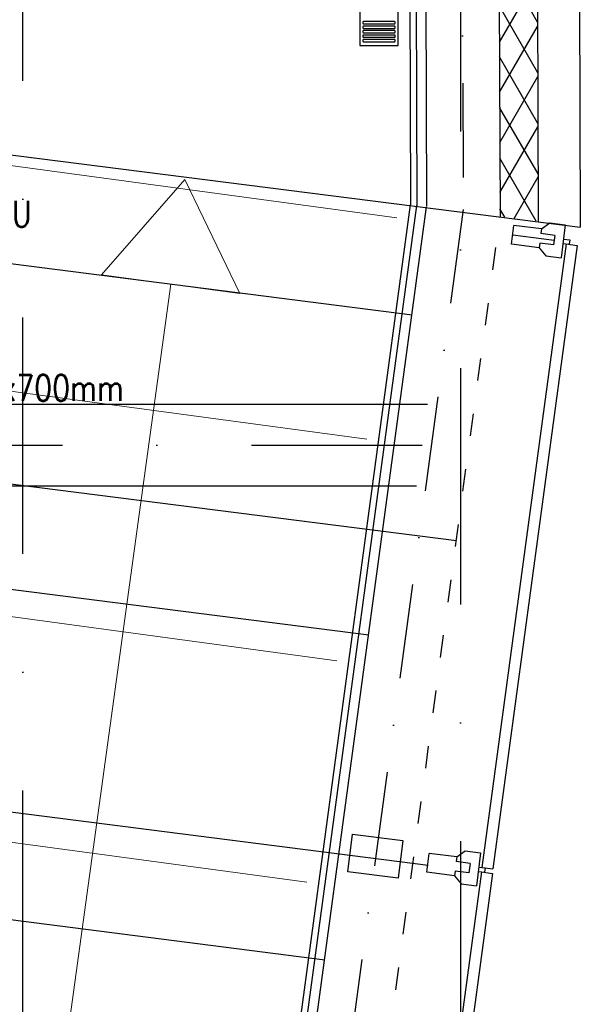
# Model space of a CAD drawing. Header units: millimetres. Extents: x -32221 to 212500, y 31663 to 93766.
# Tile 265 of 340: x 89059 to 90563, y 43241 to 45884. Entities that reach past the tile are written whole.
import ezdxf

# ---------------------------------------------------------------- set-up
doc = ezdxf.new("R2010")
doc.units = ezdxf.units.MM
doc.linetypes.add('DASHDOTX2', pattern=[50.8, 25.4, -12.7, 0, -12.7])
doc.linetypes.add('GCAD_ISO03W100', pattern=[30, 12, -18])
for name, color, linetype, lineweight in [('kasetony', 42, 'Continuous', 5), ('opis', 250, 'Continuous', 15), ('Opisy', 250, 'Continuous', 13)]:
    doc.layers.add(name, color=color, linetype=linetype, lineweight=lineweight)
for name, color, linetype in [('osie', 250, 'Continuous'), ('Sciany', 250, 'Continuous'), ('Wyposazenie', 250, 'Continuous')]:
    doc.layers.add(name, color=color, linetype=linetype)
doc.styles.get("Standard").update_dxf_attribs({"font": 'ARIALN.TTF'})

msp = doc.modelspace()

# ---------------------------------------------------------------- hatches: boundary and pattern name
at = {"layer": 'Sciany', "transparency": 33554687}
h = msp.add_hatch(dxfattribs=at)
h.set_pattern_fill('DIAMONDS', color=256, scale=21.298246, angle=360, style=0)
h.set_pattern_definition([(60, (74679.455, 27072.76), (-58.56231, 33.81097), []), (120, (74679.455, 27072.76), (-58.56231, -33.81097), [])])
h.paths.add_polyline_path([(88656.625, 62052.787), (79453.975, 62062.25), (79453.975, 61960.019), (88656.519, 61950.599)])
h.paths.add_polyline_path([(90450.502, 59450.093), (90442.433, 62050.95), (89849.325, 62051.56), (89849.219, 61949.228), (90340.202, 61948.719), (90347.912, 59463.521)])
h.paths.add_polyline_path([(89271.837, 47649.75), (89271.837, 50675.258), (89166.831, 50684.438), (89169.606, 47649.62)])
h.paths.add_polyline_path([(90134.206, 47841.043), (90143.718, 47841.033), (90340.202, 47840.829), (90347.912, 45355.632), (90450.502, 45342.204), (90442.433, 47943.061), (90152.927, 47943.33), (90134.217, 47943.347), (90134.251, 47884.562)])
h.paths.add_polyline_path([(79426.116, 33439.499), (89271.837, 33439.499), (89271.837, 36567.368), (89166.831, 36576.548), (89169.606, 33541.73), (79426.206, 33529.807)])

# ---------------------------------------------------------------- linework, layer by layer
at = {"layer": 'kasetony'}
for p, q in [((88972.362, 45500.713), (90070.654, 45352.126)), ((90070.654, 45352.126), (88972.362, 45500.713)), ((89990.213, 44757.542), (88891.921, 44906.129)), ((88891.921, 44906.129), (89990.213, 44757.542)), ((89990.213, 44757.542), (88891.921, 44906.129)), ((88811.481, 44311.546), (89909.772, 44162.959)), ((89909.772, 44162.959), (88811.481, 44311.546)), ((89829.332, 43568.376), (88731.04, 43716.963)), ((88731.04, 43716.963), (89829.332, 43568.376)), ((89829.332, 43568.376), (88731.04, 43716.963))]:
    msp.add_line(p, q, dxfattribs=at)
at = {"layer": 'Opisy'}
for p, q in [((89502.156, 45454.751), (89278.396, 45199.046)), ((89502.156, 45454.751), (89649.838, 45148.739)), ((89278.396, 45199.046), (89649.838, 45148.739)), ((88515.861, 38259.245), (89464.117, 45173.892))]:
    msp.add_line(p, q, dxfattribs=at)
at = {"layer": 'osie', "linetype": 'DASHDOTX2', "ltscale": 25}
for p, q in [((89067.244, 33019.002), (89067.244, 62730.045)), ((90241.854, 62730.045), (90241.854, 33019.002))]:
    msp.add_line(p, q, dxfattribs=at)
at = {"layer": 'osie'}
for p, q in [((79520.497, 44851.817), (90153.501, 44851.817)), ((90123.794, 44631.817), (79520.322, 44631.817))]:
    msp.add_line(p, q, dxfattribs=at)
at = {"layer": 'osie', "linetype": 'DASHDOTX2', "ltscale": 20}
msp.add_line((79520.41, 44741.817), (90138.648, 44741.817), dxfattribs=at)
at = {"layer": 'Sciany'}
for p, q in [((90554.939, 48061.688), (90563.422, 45327.423)), ((90442.433, 47943.061), (90450.502, 45342.204)), ((90100.766, 47884.543), (90107.889, 45387.049)), ((90117.761, 47884.553), (90124.94, 45383.214)), ((90143.718, 47841.033), (90150.497, 45383.294)), ((90340.202, 47840.829), (90347.912, 45355.632)), ((86310.25, 45867.491), (90563.422, 45327.423)), ((88918.777, 36597.653), (90107.889, 45387.049)), ((88935.662, 36595.368), (90124.928, 45384.931)), ((88963.002, 36606.82), (90150.255, 45381.504)), ((90378.911, 45280.979), (90385.368, 45331.685)), ((90459.433, 45322.253), (90385.368, 45331.685)), ((90459.433, 45322.253), (90481.721, 45338.469)), ((90481.721, 45338.469), (90522.972, 45333.216)), ((90522.972, 45333.216), (90511.739, 45245.009)), ((90382.139, 45306.332), (90493.238, 45292.184)), ((90459.433, 45322.253), (90457.819, 45309.576)), ((90494.852, 45304.86), (90457.819, 45309.576)), ((90494.852, 45304.86), (90491.623, 45279.507)), ((90525.054, 45282.12), (90299.391, 43608.222)), ((90554.604, 45278.137), (90328.941, 43604.238)), ((90452.976, 45271.547), (90378.911, 45280.979)), ((90454.59, 45284.223), (90452.976, 45271.547)), ((90491.623, 45279.507), (90454.59, 45284.223)), ((90516.603, 45283.197), (90533.505, 45281.044)), ((90518.109, 45295.028), (90535.011, 45292.876)), ((90525.054, 45282.12), (90554.604, 45278.137)), ((90535.011, 45292.876), (90533.505, 45281.044)), ((90452.976, 45271.547), (90470.488, 45250.262)), ((90470.488, 45250.262), (90511.739, 45245.009)), ((90111.861, 45091.014), (88881.952, 45248.38)), ((90231.109, 44484.769), (86305.792, 44984.645)), ((89995.588, 44231.673), (88881.952, 44374.162)), ((90154.97, 43613.878), (86303.718, 44104.322)), ((89939.21, 43596.55), (89952.125, 43697.962)), ((89952.125, 43697.962), (90087.341, 43680.743)), ((90087.341, 43680.743), (90074.427, 43579.33)), ((90151.741, 43595.249), (90158.199, 43645.955)), ((90232.264, 43636.523), (90158.199, 43645.955)), ((90232.264, 43636.523), (90254.551, 43652.739)), ((90254.551, 43652.739), (90295.803, 43647.486)), ((90295.803, 43647.486), (90284.57, 43559.279)), ((90154.97, 43620.602), (90154.97, 43620.602)), ((90232.264, 43636.523), (90230.65, 43623.847)), ((90267.683, 43619.131), (90230.65, 43623.847)), ((90267.683, 43619.131), (90264.454, 43593.777)), ((90074.427, 43579.33), (89939.21, 43596.55)), ((90297.884, 43596.391), (90064.937, 41868.433)), ((90327.435, 43592.407), (90094.487, 41864.449)), ((90225.807, 43585.817), (90151.741, 43595.249)), ((90227.421, 43598.493), (90225.807, 43585.817)), ((90225.807, 43585.817), (90243.318, 43564.532)), ((90264.454, 43593.777), (90227.421, 43598.493)), ((90289.433, 43597.467), (90306.335, 43595.315)), ((90290.94, 43609.298), (90307.842, 43607.146)), ((90297.884, 43596.391), (90327.435, 43592.407)), ((90299.391, 43608.222), (90328.941, 43604.238)), ((90307.842, 43607.146), (90306.335, 43595.315)), ((90243.318, 43564.532), (90284.57, 43559.279)), ((89877.554, 43359.311), (88881.952, 43486.698))]:
    msp.add_line(p, q, dxfattribs=at)
at = {"layer": 'Sciany', "linetype": 'DASHDOTX2', "ltscale": 10}
for p, q in [((90241.854, 47746.34), (90248.958, 45374.804)), ((90248.958, 45374.804), (89064.91, 36606.259))]:
    msp.add_line(p, q, dxfattribs=at)
at = {"layer": 'Sciany', "linetype": 'GCAD_ISO03W100', "ltscale": 5}
msp.add_line((89166.818, 36590.565), (90347.914, 45354.992), dxfattribs=at)
at = {"layer": 'Wyposazenie'}
for points in [[(90074.156, 45814.742), (90074.156, 47329.701), (89972.156, 47329.701), (89972.156, 45814.742)], [(90064.656, 45872.701), (90064.759, 45872.704), (90064.86, 45872.712), (90064.96, 45872.724), (90065.059, 45872.742), (90065.155, 45872.764), (90065.25, 45872.791), (90065.343, 45872.823), (90065.434, 45872.859), (90065.523, 45872.899), (90065.609, 45872.943), (90065.693, 45872.991), (90065.774, 45873.043), (90065.852, 45873.099), (90065.928, 45873.158), (90066, 45873.221), (90066.07, 45873.288), (90066.136, 45873.357), (90066.199, 45873.43), (90066.258, 45873.505), (90066.314, 45873.584), (90066.366, 45873.665), (90066.414, 45873.749), (90066.458, 45873.835), (90066.499, 45873.923), (90066.534, 45874.014), (90066.566, 45874.107), (90066.593, 45874.202), (90066.615, 45874.299), (90066.633, 45874.397), (90066.646, 45874.497), (90066.653, 45874.599), (90066.656, 45874.701), (90066.656, 45876.701), (90066.653, 45876.804), (90066.646, 45876.906), (90066.633, 45877.006), (90066.615, 45877.104), (90066.593, 45877.201), (90066.566, 45877.296), (90066.534, 45877.389), (90066.499, 45877.479), (90066.458, 45877.568), (90066.414, 45877.654), (90066.366, 45877.738), (90066.314, 45877.819), (90066.258, 45877.898), (90066.199, 45877.973), (90066.136, 45878.046), (90066.07, 45878.115), (90066, 45878.181), (90065.928, 45878.244), (90065.852, 45878.304), (90065.774, 45878.36), (90065.693, 45878.412), (90065.609, 45878.46), (90065.523, 45878.504), (90065.434, 45878.544), (90065.343, 45878.58), (90065.25, 45878.611), (90065.155, 45878.638), (90065.059, 45878.661), (90064.96, 45878.678), (90064.86, 45878.691), (90064.759, 45878.699), (90064.656, 45878.701), (89981.656, 45878.701), (89981.553, 45878.699), (89981.452, 45878.691), (89981.352, 45878.678), (89981.253, 45878.661), (89981.156, 45878.638), (89981.062, 45878.611), (89980.969, 45878.58), (89980.878, 45878.544), (89980.789, 45878.504), (89980.703, 45878.46), (89980.619, 45878.412), (89980.538, 45878.36), (89980.46, 45878.304), (89980.384, 45878.244), (89980.312, 45878.181), (89980.242, 45878.115), (89980.176, 45878.046), (89980.113, 45877.973), (89980.054, 45877.898), (89979.998, 45877.819), (89979.946, 45877.738), (89979.897, 45877.654), (89979.853, 45877.568), (89979.813, 45877.479), (89979.777, 45877.389), (89979.746, 45877.296), (89979.719, 45877.201), (89979.697, 45877.104), (89979.679, 45877.006), (89979.666, 45876.906), (89979.658, 45876.804), (89979.656, 45876.701), (89979.656, 45874.701), (89979.658, 45874.599), (89979.666, 45874.497), (89979.679, 45874.397), (89979.697, 45874.299), (89979.719, 45874.202), (89979.746, 45874.107), (89979.777, 45874.014), (89979.813, 45873.923), (89979.853, 45873.835), (89979.897, 45873.749), (89979.946, 45873.665), (89979.998, 45873.584), (89980.054, 45873.505), (89980.113, 45873.43), (89980.176, 45873.357), (89980.242, 45873.288), (89980.312, 45873.221), (89980.384, 45873.158), (89980.46, 45873.099), (89980.538, 45873.043), (89980.619, 45872.991), (89980.703, 45872.943), (89980.789, 45872.899), (89980.878, 45872.859), (89980.969, 45872.823), (89981.062, 45872.791), (89981.156, 45872.764), (89981.253, 45872.742), (89981.352, 45872.724), (89981.452, 45872.712), (89981.553, 45872.704), (89981.656, 45872.701)], [(90064.656, 45860.701), (90064.759, 45860.704), (90064.86, 45860.712), (90064.96, 45860.724), (90065.059, 45860.742), (90065.155, 45860.764), (90065.25, 45860.791), (90065.343, 45860.823), (90065.434, 45860.859), (90065.523, 45860.899), (90065.609, 45860.943), (90065.693, 45860.991), (90065.774, 45861.043), (90065.852, 45861.099), (90065.928, 45861.158), (90066, 45861.221), (90066.07, 45861.288), (90066.136, 45861.357), (90066.199, 45861.43), (90066.258, 45861.505), (90066.314, 45861.584), (90066.366, 45861.665), (90066.414, 45861.749), (90066.458, 45861.835), (90066.499, 45861.923), (90066.534, 45862.014), (90066.566, 45862.107), (90066.593, 45862.202), (90066.615, 45862.299), (90066.633, 45862.397), (90066.646, 45862.497), (90066.653, 45862.599), (90066.656, 45862.701), (90066.656, 45864.701), (90066.653, 45864.804), (90066.646, 45864.906), (90066.633, 45865.006), (90066.615, 45865.104), (90066.593, 45865.201), (90066.566, 45865.296), (90066.534, 45865.389), (90066.499, 45865.479), (90066.458, 45865.568), (90066.414, 45865.654), (90066.366, 45865.738), (90066.314, 45865.819), (90066.258, 45865.898), (90066.199, 45865.973), (90066.136, 45866.046), (90066.07, 45866.115), (90066, 45866.181), (90065.928, 45866.244), (90065.852, 45866.304), (90065.774, 45866.36), (90065.693, 45866.412), (90065.609, 45866.46), (90065.523, 45866.504), (90065.434, 45866.544), (90065.343, 45866.58), (90065.25, 45866.611), (90065.155, 45866.638), (90065.059, 45866.661), (90064.96, 45866.678), (90064.86, 45866.691), (90064.759, 45866.699), (90064.656, 45866.701), (89981.656, 45866.701), (89981.553, 45866.699), (89981.452, 45866.691), (89981.352, 45866.678), (89981.253, 45866.661), (89981.156, 45866.638), (89981.062, 45866.611), (89980.969, 45866.58), (89980.878, 45866.544), (89980.789, 45866.504), (89980.703, 45866.46), (89980.619, 45866.412), (89980.538, 45866.36), (89980.46, 45866.304), (89980.384, 45866.244), (89980.312, 45866.181), (89980.242, 45866.115), (89980.176, 45866.046), (89980.113, 45865.973), (89980.054, 45865.898), (89979.998, 45865.819), (89979.946, 45865.738), (89979.897, 45865.654), (89979.853, 45865.568), (89979.813, 45865.479), (89979.777, 45865.389), (89979.746, 45865.296), (89979.719, 45865.201), (89979.697, 45865.104), (89979.679, 45865.006), (89979.666, 45864.906), (89979.658, 45864.804), (89979.656, 45864.701), (89979.656, 45862.701), (89979.658, 45862.599), (89979.666, 45862.497), (89979.679, 45862.397), (89979.697, 45862.299), (89979.719, 45862.202), (89979.746, 45862.107), (89979.777, 45862.014), (89979.813, 45861.923), (89979.853, 45861.835), (89979.897, 45861.749), (89979.946, 45861.665), (89979.998, 45861.584), (89980.054, 45861.505), (89980.113, 45861.43), (89980.176, 45861.357), (89980.242, 45861.288), (89980.312, 45861.221), (89980.384, 45861.158), (89980.46, 45861.099), (89980.538, 45861.043), (89980.619, 45860.991), (89980.703, 45860.943), (89980.789, 45860.899), (89980.878, 45860.859), (89980.969, 45860.823), (89981.062, 45860.791), (89981.156, 45860.764), (89981.253, 45860.742), (89981.352, 45860.724), (89981.452, 45860.712), (89981.553, 45860.704), (89981.656, 45860.701)], [(90064.656, 45848.701), (90064.759, 45848.704), (90064.86, 45848.712), (90064.96, 45848.724), (90065.059, 45848.742), (90065.155, 45848.764), (90065.25, 45848.791), (90065.343, 45848.823), (90065.434, 45848.859), (90065.523, 45848.899), (90065.609, 45848.943), (90065.693, 45848.991), (90065.774, 45849.043), (90065.852, 45849.099), (90065.928, 45849.158), (90066, 45849.221), (90066.07, 45849.288), (90066.136, 45849.357), (90066.199, 45849.43), (90066.258, 45849.505), (90066.314, 45849.584), (90066.366, 45849.665), (90066.414, 45849.749), (90066.458, 45849.835), (90066.499, 45849.923), (90066.534, 45850.014), (90066.566, 45850.107), (90066.593, 45850.202), (90066.615, 45850.299), (90066.633, 45850.397), (90066.646, 45850.497), (90066.653, 45850.599), (90066.656, 45850.701), (90066.656, 45852.701), (90066.653, 45852.804), (90066.646, 45852.906), (90066.633, 45853.006), (90066.615, 45853.104), (90066.593, 45853.201), (90066.566, 45853.296), (90066.534, 45853.389), (90066.499, 45853.479), (90066.458, 45853.568), (90066.414, 45853.654), (90066.366, 45853.738), (90066.314, 45853.819), (90066.258, 45853.898), (90066.199, 45853.973), (90066.136, 45854.046), (90066.07, 45854.115), (90066, 45854.181), (90065.928, 45854.244), (90065.852, 45854.304), (90065.774, 45854.36), (90065.693, 45854.412), (90065.609, 45854.46), (90065.523, 45854.504), (90065.434, 45854.544), (90065.343, 45854.58), (90065.25, 45854.611), (90065.155, 45854.638), (90065.059, 45854.661), (90064.96, 45854.678), (90064.86, 45854.691), (90064.759, 45854.699), (90064.656, 45854.701), (89981.656, 45854.701), (89981.553, 45854.699), (89981.452, 45854.691), (89981.352, 45854.678), (89981.253, 45854.661), (89981.156, 45854.638), (89981.062, 45854.611), (89980.969, 45854.58), (89980.878, 45854.544), (89980.789, 45854.504), (89980.703, 45854.46), (89980.619, 45854.412), (89980.538, 45854.36), (89980.46, 45854.304), (89980.384, 45854.244), (89980.312, 45854.181), (89980.242, 45854.115), (89980.176, 45854.046), (89980.113, 45853.973), (89980.054, 45853.898), (89979.998, 45853.819), (89979.946, 45853.738), (89979.897, 45853.654), (89979.853, 45853.568), (89979.813, 45853.479), (89979.777, 45853.389), (89979.746, 45853.296), (89979.719, 45853.201), (89979.697, 45853.104), (89979.679, 45853.006), (89979.666, 45852.906), (89979.658, 45852.804), (89979.656, 45852.701), (89979.656, 45850.701), (89979.658, 45850.599), (89979.666, 45850.497), (89979.679, 45850.397), (89979.697, 45850.299), (89979.719, 45850.202), (89979.746, 45850.107), (89979.777, 45850.014), (89979.813, 45849.923), (89979.853, 45849.835), (89979.897, 45849.749), (89979.946, 45849.665), (89979.998, 45849.584), (89980.054, 45849.505), (89980.113, 45849.43), (89980.176, 45849.357), (89980.242, 45849.288), (89980.312, 45849.221), (89980.384, 45849.158), (89980.46, 45849.099), (89980.538, 45849.043), (89980.619, 45848.991), (89980.703, 45848.943), (89980.789, 45848.899), (89980.878, 45848.859), (89980.969, 45848.823), (89981.062, 45848.791), (89981.156, 45848.764), (89981.253, 45848.742), (89981.352, 45848.724), (89981.452, 45848.712), (89981.553, 45848.704), (89981.656, 45848.701)], [(90064.656, 45836.701), (90064.759, 45836.704), (90064.86, 45836.712), (90064.96, 45836.724), (90065.059, 45836.742), (90065.155, 45836.764), (90065.25, 45836.791), (90065.343, 45836.823), (90065.434, 45836.859), (90065.523, 45836.899), (90065.609, 45836.943), (90065.693, 45836.991), (90065.774, 45837.043), (90065.852, 45837.099), (90065.928, 45837.158), (90066, 45837.221), (90066.07, 45837.288), (90066.136, 45837.357), (90066.199, 45837.43), (90066.258, 45837.505), (90066.314, 45837.584), (90066.366, 45837.665), (90066.414, 45837.749), (90066.458, 45837.835), (90066.499, 45837.923), (90066.534, 45838.014), (90066.566, 45838.107), (90066.593, 45838.202), (90066.615, 45838.299), (90066.633, 45838.397), (90066.646, 45838.497), (90066.653, 45838.599), (90066.656, 45838.701), (90066.656, 45840.701), (90066.653, 45840.804), (90066.646, 45840.906), (90066.633, 45841.006), (90066.615, 45841.104), (90066.593, 45841.201), (90066.566, 45841.296), (90066.534, 45841.389), (90066.499, 45841.479), (90066.458, 45841.568), (90066.414, 45841.654), (90066.366, 45841.738), (90066.314, 45841.819), (90066.258, 45841.898), (90066.199, 45841.973), (90066.136, 45842.046), (90066.07, 45842.115), (90066, 45842.181), (90065.928, 45842.244), (90065.852, 45842.304), (90065.774, 45842.36), (90065.693, 45842.412), (90065.609, 45842.46), (90065.523, 45842.504), (90065.434, 45842.544), (90065.343, 45842.58), (90065.25, 45842.611), (90065.155, 45842.638), (90065.059, 45842.661), (90064.96, 45842.678), (90064.86, 45842.691), (90064.759, 45842.699), (90064.656, 45842.701), (89981.656, 45842.701), (89981.553, 45842.699), (89981.452, 45842.691), (89981.352, 45842.678), (89981.253, 45842.661), (89981.156, 45842.638), (89981.062, 45842.611), (89980.969, 45842.58), (89980.878, 45842.544), (89980.789, 45842.504), (89980.703, 45842.46), (89980.619, 45842.412), (89980.538, 45842.36), (89980.46, 45842.304), (89980.384, 45842.244), (89980.312, 45842.181), (89980.242, 45842.115), (89980.176, 45842.046), (89980.113, 45841.973), (89980.054, 45841.898), (89979.998, 45841.819), (89979.946, 45841.738), (89979.897, 45841.654), (89979.853, 45841.568), (89979.813, 45841.479), (89979.777, 45841.389), (89979.746, 45841.296), (89979.719, 45841.201), (89979.697, 45841.104), (89979.679, 45841.006), (89979.666, 45840.906), (89979.658, 45840.804), (89979.656, 45840.701), (89979.656, 45838.701), (89979.658, 45838.599), (89979.666, 45838.497), (89979.679, 45838.397), (89979.697, 45838.299), (89979.719, 45838.202), (89979.746, 45838.107), (89979.777, 45838.014), (89979.813, 45837.923), (89979.853, 45837.835), (89979.897, 45837.749), (89979.946, 45837.665), (89979.998, 45837.584), (89980.054, 45837.505), (89980.113, 45837.43), (89980.176, 45837.357), (89980.242, 45837.288), (89980.312, 45837.221), (89980.384, 45837.158), (89980.46, 45837.099), (89980.538, 45837.043), (89980.619, 45836.991), (89980.703, 45836.943), (89980.789, 45836.899), (89980.878, 45836.859), (89980.969, 45836.823), (89981.062, 45836.791), (89981.156, 45836.764), (89981.253, 45836.742), (89981.352, 45836.724), (89981.452, 45836.712), (89981.553, 45836.704), (89981.656, 45836.701)], [(90064.656, 45824.701), (90064.759, 45824.704), (90064.86, 45824.712), (90064.96, 45824.724), (90065.059, 45824.742), (90065.155, 45824.764), (90065.25, 45824.791), (90065.343, 45824.823), (90065.434, 45824.859), (90065.523, 45824.899), (90065.609, 45824.943), (90065.693, 45824.991), (90065.774, 45825.043), (90065.852, 45825.099), (90065.928, 45825.158), (90066, 45825.221), (90066.07, 45825.288), (90066.136, 45825.357), (90066.199, 45825.43), (90066.258, 45825.505), (90066.314, 45825.584), (90066.366, 45825.665), (90066.414, 45825.749), (90066.458, 45825.835), (90066.499, 45825.923), (90066.534, 45826.014), (90066.566, 45826.107), (90066.593, 45826.202), (90066.615, 45826.299), (90066.633, 45826.397), (90066.646, 45826.497), (90066.653, 45826.599), (90066.656, 45826.701), (90066.656, 45828.701), (90066.653, 45828.804), (90066.646, 45828.906), (90066.633, 45829.006), (90066.615, 45829.104), (90066.593, 45829.201), (90066.566, 45829.296), (90066.534, 45829.389), (90066.499, 45829.479), (90066.458, 45829.568), (90066.414, 45829.654), (90066.366, 45829.738), (90066.314, 45829.819), (90066.258, 45829.898), (90066.199, 45829.973), (90066.136, 45830.046), (90066.07, 45830.115), (90066, 45830.181), (90065.928, 45830.244), (90065.852, 45830.304), (90065.774, 45830.36), (90065.693, 45830.412), (90065.609, 45830.46), (90065.523, 45830.504), (90065.434, 45830.544), (90065.343, 45830.58), (90065.25, 45830.611), (90065.155, 45830.638), (90065.059, 45830.661), (90064.96, 45830.678), (90064.86, 45830.691), (90064.759, 45830.699), (90064.656, 45830.701), (89981.656, 45830.701), (89981.553, 45830.699), (89981.452, 45830.691), (89981.352, 45830.678), (89981.253, 45830.661), (89981.156, 45830.638), (89981.062, 45830.611), (89980.969, 45830.58), (89980.878, 45830.544), (89980.789, 45830.504), (89980.703, 45830.46), (89980.619, 45830.412), (89980.538, 45830.36), (89980.46, 45830.304), (89980.384, 45830.244), (89980.312, 45830.181), (89980.242, 45830.115), (89980.176, 45830.046), (89980.113, 45829.973), (89980.054, 45829.898), (89979.998, 45829.819), (89979.946, 45829.738), (89979.897, 45829.654), (89979.853, 45829.568), (89979.813, 45829.479), (89979.777, 45829.389), (89979.746, 45829.296), (89979.719, 45829.201), (89979.697, 45829.104), (89979.679, 45829.006), (89979.666, 45828.906), (89979.658, 45828.804), (89979.656, 45828.701), (89979.656, 45826.701), (89979.658, 45826.599), (89979.666, 45826.497), (89979.679, 45826.397), (89979.697, 45826.299), (89979.719, 45826.202), (89979.746, 45826.107), (89979.777, 45826.014), (89979.813, 45825.923), (89979.853, 45825.835), (89979.897, 45825.749), (89979.946, 45825.665), (89979.998, 45825.584), (89980.054, 45825.505), (89980.113, 45825.43), (89980.176, 45825.357), (89980.242, 45825.288), (89980.312, 45825.221), (89980.384, 45825.158), (89980.46, 45825.099), (89980.538, 45825.043), (89980.619, 45824.991), (89980.703, 45824.943), (89980.789, 45824.899), (89980.878, 45824.859), (89980.969, 45824.823), (89981.062, 45824.791), (89981.156, 45824.764), (89981.253, 45824.742), (89981.352, 45824.724), (89981.452, 45824.712), (89981.553, 45824.704), (89981.656, 45824.701)]]:
    msp.add_lwpolyline(points, close=True, dxfattribs=at)

# ---------------------------------------------------------------- texts
at = {"layer": 'opis', "insert": (88339.565, 45397.465), "char_height": 70, "width": 957.90724, "attachment_point": 1}
msp.add_mtext('\\Fromans|c238;\\W0.8;AM 056HNMPKH/EU\\PQc=5,6kW\\P~1/230V;P=70W\\Pm=25,5kg\\PWymiary 850x250x700mm', dxfattribs=at)

doc.saveas('drawing.dxf')
